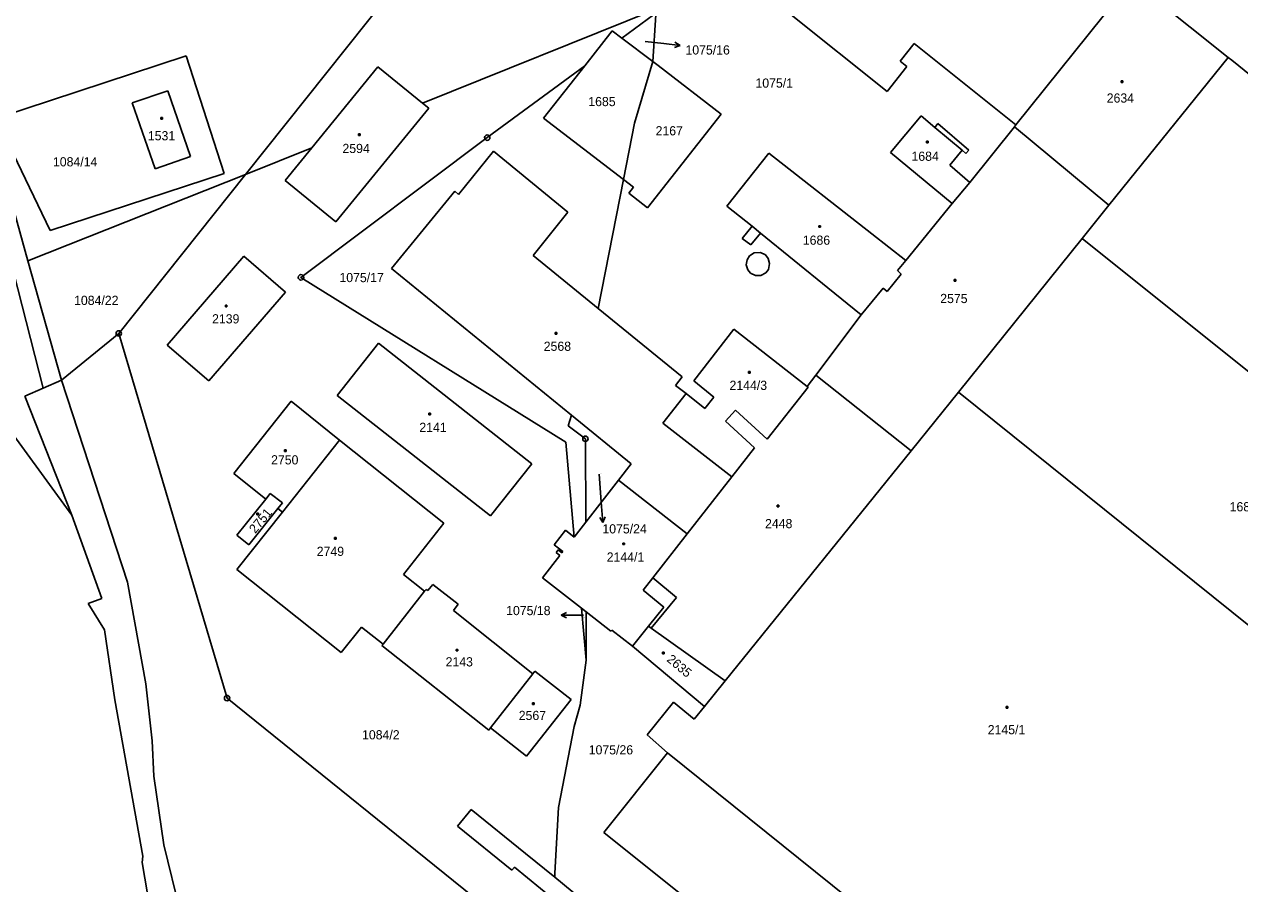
# Model space of a CAD drawing. Extents: x -795483 to -789093, y -1112258 to -1108741.
# Drawn here: x -792551 to -792326, y -1109624.3 to -1109465.3 of the extents above; entities that cross this region are included whole.
import ezdxf

# ---------------------------------------------------------------- set-up
doc = ezdxf.new("R2010")
doc.units = 0
for name, color, linetype in [('Komunikace', 7, 'Continuous'), ('Vrstva 1', 7, 'Continuous'), ('Vrstva 14', 7, 'Continuous'), ('Vrstva 15', 7, 'Continuous'), ('Vrstva 16', 7, 'Continuous'), ('Vrstva 2', 7, 'Continuous'), ('Vrstva 25', 7, 'Continuous'), ('Vrstva 28', 7, 'Continuous')]:
    doc.layers.add(name, color=color, linetype=linetype)

msp = doc.modelspace()

# ---------------------------------------------------------------- linework, layer by layer
at = {"layer": 'Komunikace'}
for p, q in [((-792436.11, -1109468.52), (-792432.61, -1109468.89)), ((-792444.58, -1109548.56), (-792444.15, -1109554.52)), ((-792447.49, -1109574.65), (-792448.67, -1109574.65))]:
    msp.add_line(p, q, dxfattribs=at)
at = {"layer": 'Vrstva 1'}
for p, q in [((-792428.41, -1109390.74), (-792510.08, -1109493.1)), ((-792346.01, -1109457.18), (-792328.15, -1109471.45)), ((-792348.5, -1109460.3), (-792367.44, -1109483.92)), ((-792434.04, -1109462.51), (-792477.32, -1109479.92)), ((-792434.56, -1109463.58), (-792440.38, -1109467.87)), ((-792434.65, -1109472.18), (-792434.11, -1109463.56)), ((-792391.29, -1109477.75), (-792409.35, -1109463.3)), ((-792447.29, -1109472.98), (-792442.2, -1109466.5)), ((-792442.2, -1109466.5), (-792440.38, -1109467.87)), ((-792440.38, -1109467.87), (-792434.65, -1109472.18)), ((-792388.87, -1109472.16), (-792386.27, -1109468.89)), ((-792386.27, -1109468.89), (-792367.44, -1109483.92)), ((-792556.26, -1109482.72), (-792521.08, -1109471.18)), ((-792521.08, -1109471.18), (-792514.02, -1109492.94)), ((-792328.15, -1109471.45), (-792350.22, -1109498.79)), ((-792327.49, -1109471.98), (-792328.15, -1109471.45)), ((-792485.61, -1109473.18), (-792497.83, -1109488.17)), ((-792477.32, -1109479.92), (-792485.61, -1109473.18)), ((-792465.33, -1109486.29), (-792447.29, -1109472.98)), ((-792447.29, -1109472.98), (-792454.93, -1109482.69)), ((-792438.04, -1109483.64), (-792434.65, -1109472.18)), ((-792433.67, -1109472.92), (-792434.65, -1109472.18)), ((-792433.67, -1109472.92), (-792422, -1109481.93)), ((-792387.62, -1109473.15), (-792391.29, -1109477.75)), ((-792388.87, -1109472.16), (-792387.62, -1109473.15)), ((-792321.58, -1109476.7), (-792327.49, -1109471.98)), ((-792531.05, -1109479.87), (-792524.48, -1109477.61)), ((-792524.48, -1109477.61), (-792520.29, -1109489.8)), ((-792526.84, -1109492.08), (-792531.05, -1109479.87)), ((-792476.16, -1109480.86), (-792477.32, -1109479.92)), ((-792493.34, -1109501.88), (-792476.16, -1109480.86)), ((-792454.93, -1109482.69), (-792440.09, -1109494.02)), ((-792422, -1109481.93), (-792435.68, -1109499.29)), ((-792390.68, -1109489.05), (-792385.01, -1109482.28)), ((-792385.01, -1109482.28), (-792382.46, -1109484.42)), ((-792546.24, -1109503.45), (-792556.26, -1109482.72)), ((-792438.04, -1109483.64), (-792440.09, -1109494.02)), ((-792382.46, -1109484.42), (-792381.93, -1109483.69)), ((-792381.93, -1109483.69), (-792376.18, -1109488.58)), ((-792367.72, -1109484.27), (-792376, -1109494.58)), ((-792367.72, -1109484.27), (-792367.44, -1109483.92)), ((-792350.22, -1109498.79), (-792367.72, -1109484.27)), ((-792499.82, -1109512.14), (-792465.33, -1109486.29)), ((-792556.05, -1109488.75), (-792550.37, -1109509.07)), ((-792497.83, -1109488.17), (-792510.08, -1109493.1)), ((-792497.83, -1109488.17), (-792502.75, -1109494.22)), ((-792470.66, -1109496.78), (-792464.15, -1109488.8)), ((-792464.15, -1109488.8), (-792450.38, -1109500.06)), ((-792420.97, -1109498.97), (-792413.18, -1109489.19)), ((-792413.18, -1109489.19), (-792394.1, -1109504.07)), ((-792379.27, -1109498.5), (-792390.68, -1109489.05)), ((-792377.42, -1109488.62), (-792379.69, -1109491.38)), ((-792376.7, -1109489.21), (-792377.42, -1109488.62)), ((-792376.18, -1109488.58), (-792376.7, -1109489.21)), ((-792520.29, -1109489.8), (-792526.84, -1109492.08)), ((-792379.69, -1109491.38), (-792376, -1109494.58)), ((-792510.08, -1109493.1), (-792550.37, -1109509.07)), ((-792514.02, -1109492.94), (-792546.24, -1109503.45)), ((-792533.56, -1109522.52), (-792510.08, -1109493.1)), ((-792547.57, -1109532.64), (-792557.26, -1109494.72)), ((-792502.75, -1109494.22), (-792493.34, -1109501.88)), ((-792471.35, -1109496.22), (-792483.07, -1109510.5)), ((-792470.66, -1109496.78), (-792471.35, -1109496.22)), ((-792440.09, -1109494.02), (-792444.81, -1109517.88)), ((-792438.23, -1109495.45), (-792440.09, -1109494.02)), ((-792439.11, -1109496.57), (-792438.23, -1109495.45)), ((-792376, -1109494.58), (-792379.27, -1109498.5)), ((-792435.68, -1109499.29), (-792439.11, -1109496.57)), ((-792450.38, -1109500.06), (-792456.84, -1109508.08)), ((-792416.3, -1109502.69), (-792420.97, -1109498.97)), ((-792387.85, -1109509.02), (-792379.27, -1109498.5)), ((-792350.22, -1109498.79), (-792355.19, -1109504.95)), ((-792418.13, -1109504.98), (-792416.3, -1109502.69)), ((-792416.5, -1109506.15), (-792418.13, -1109504.98)), ((-792414.74, -1109503.94), (-792416.5, -1109506.15)), ((-792402.29, -1109514.07), (-792414.74, -1109503.94)), ((-792394.1, -1109504.07), (-792387.85, -1109509.02)), ((-792378.05, -1109533.41), (-792355.19, -1109504.95)), ((-792355.19, -1109504.95), (-792279.6, -1109565.4)), ((-792550.37, -1109509.07), (-792544.19, -1109531.17)), ((-792524.61, -1109524.67), (-792510.37, -1109508.2)), ((-792510.37, -1109508.2), (-792502.71, -1109514.88)), ((-792444.81, -1109517.88), (-792456.84, -1109508.08)), ((-792389.39, -1109510.9), (-792387.85, -1109509.02)), ((-792483.07, -1109510.5), (-792449.74, -1109537.67)), ((-792391.28, -1109514.76), (-792388.66, -1109511.56)), ((-792388.66, -1109511.56), (-792389.39, -1109510.9)), ((-792450.81, -1109542.66), (-792499.82, -1109512.14)), ((-792396.08, -1109519.06), (-792402.29, -1109514.07)), ((-792392.04, -1109514.14), (-792396.08, -1109519.06)), ((-792392.04, -1109514.14), (-792391.28, -1109514.76)), ((-792502.71, -1109514.88), (-792516.87, -1109531.27)), ((-792444.81, -1109517.88), (-792429.24, -1109530.58)), ((-792396.08, -1109519.06), (-792404.48, -1109530.25)), ((-792533.56, -1109522.52), (-792544.19, -1109531.17)), ((-792533.56, -1109522.52), (-792513.51, -1109590)), ((-792427.11, -1109531.31), (-792419.67, -1109521.71)), ((-792419.67, -1109521.71), (-792406.11, -1109532.32)), ((-792516.87, -1109531.27), (-792524.61, -1109524.67)), ((-792493.14, -1109534), (-792485.45, -1109524.31)), ((-792485.45, -1109524.31), (-792457.08, -1109546.63)), ((-792544.19, -1109531.17), (-792547.57, -1109532.64)), ((-792531.93, -1109568.54), (-792544.19, -1109531.17)), ((-792429.24, -1109530.58), (-792430.45, -1109532.16)), ((-792430.45, -1109532.16), (-792428.52, -1109533.65)), ((-792423.38, -1109534.32), (-792427.11, -1109531.31)), ((-792406.11, -1109532.32), (-792404.48, -1109530.25)), ((-792386.81, -1109544.24), (-792404.48, -1109530.25)), ((-792542.26, -1109556.12), (-792559.19, -1109532.95)), ((-792547.57, -1109532.64), (-792550.92, -1109534.1)), ((-792550.92, -1109534.1), (-792542.26, -1109556.12)), ((-792464.72, -1109556.27), (-792493.14, -1109534)), ((-792432.8, -1109539.13), (-792428.52, -1109533.65)), ((-792428.52, -1109533.65), (-792425.07, -1109536.43)), ((-792425.07, -1109536.43), (-792423.38, -1109534.32)), ((-792413.5, -1109542.08), (-792405.91, -1109532.48)), ((-792405.91, -1109532.48), (-792406.11, -1109532.32)), ((-792378.05, -1109533.41), (-792386.81, -1109544.24)), ((-792295.37, -1109599.83), (-792378.05, -1109533.41)), ((-792512.28, -1109548.43), (-792501.63, -1109535.06)), ((-792501.63, -1109535.06), (-792492.66, -1109542.3)), ((-792421.21, -1109538.73), (-792419.34, -1109536.69)), ((-792419.34, -1109536.69), (-792413.5, -1109542.08)), ((-792449.74, -1109537.67), (-792450.34, -1109539.61)), ((-792449.74, -1109537.67), (-792438.66, -1109546.64)), ((-792415.85, -1109543.68), (-792421.21, -1109538.73)), ((-792450.34, -1109539.61), (-792447.16, -1109542.01)), ((-792432.8, -1109539.13), (-792420.07, -1109549.08)), ((-792492.66, -1109542.3), (-792503.27, -1109555.62)), ((-792473.37, -1109557.66), (-792492.66, -1109542.3)), ((-792450.81, -1109542.66), (-792449.24, -1109560.19)), ((-792447.16, -1109542.01), (-792447.1, -1109557.44)), ((-792386.81, -1109544.24), (-792421.27, -1109586.82)), ((-792420.07, -1109549.08), (-792415.85, -1109543.68)), ((-792457.08, -1109546.63), (-792464.72, -1109556.27)), ((-792441.02, -1109549.65), (-792438.66, -1109546.64)), ((-792506.34, -1109553.17), (-792512.28, -1109548.43)), ((-792441.02, -1109549.65), (-792447.1, -1109557.44)), ((-792428.3, -1109559.6), (-792441.02, -1109549.65)), ((-792420.07, -1109549.08), (-792428.3, -1109559.6)), ((-792506.34, -1109553.17), (-792505.5, -1109552.11)), ((-792505.5, -1109552.11), (-792503.26, -1109553.87)), ((-792511.67, -1109559.83), (-792506.34, -1109553.17)), ((-792503.26, -1109553.87), (-792504.12, -1109554.94)), ((-792542.26, -1109556.12), (-792536.68, -1109571.58)), ((-792511.7, -1109566.21), (-792503.27, -1109555.62)), ((-792504.12, -1109554.94), (-792509.46, -1109561.62)), ((-792503.27, -1109555.62), (-792504.12, -1109554.94)), ((-792480.84, -1109567.13), (-792473.37, -1109557.66)), ((-792450.82, -1109558.95), (-792452.93, -1109561.66)), ((-792449.24, -1109560.19), (-792450.82, -1109558.95)), ((-792447.1, -1109557.44), (-792449.24, -1109560.19)), ((-792509.46, -1109561.62), (-792511.67, -1109559.83)), ((-792434.67, -1109567.75), (-792428.3, -1109559.6)), ((-792451.9, -1109563.61), (-792455.12, -1109567.72)), ((-792452.93, -1109561.66), (-792451.35, -1109562.9)), ((-792452.17, -1109562.57), (-792452.57, -1109563.06)), ((-792452.57, -1109563.06), (-792451.9, -1109563.61)), ((-792451.5, -1109563.09), (-792452.17, -1109562.57)), ((-792451.35, -1109562.9), (-792451.5, -1109563.09)), ((-792492.39, -1109581.57), (-792511.7, -1109566.21)), ((-792476.92, -1109570.21), (-792480.84, -1109567.13)), ((-792455.12, -1109567.72), (-792447.9, -1109573.36)), ((-792436.43, -1109570), (-792434.67, -1109567.75)), ((-792528.55, -1109587.33), (-792531.93, -1109568.54)), ((-792476.92, -1109570.21), (-792484.62, -1109580.03)), ((-792476.67, -1109569.9), (-792476.92, -1109570.21)), ((-792476.32, -1109570.12), (-792476.67, -1109569.9)), ((-792475.4, -1109568.95), (-792476.32, -1109570.12)), ((-792470.69, -1109572.64), (-792475.4, -1109568.95)), ((-792432.66, -1109573.16), (-792436.43, -1109570)), ((-792536.68, -1109571.58), (-792539.25, -1109572.49)), ((-792539.25, -1109572.49), (-792536.2, -1109577.37)), ((-792471.6, -1109573.82), (-792470.69, -1109572.64)), ((-792456.89, -1109585.5), (-792471.6, -1109573.82)), ((-792447.9, -1109573.36), (-792447.03, -1109574.04)), ((-792447.9, -1109573.36), (-792446.99, -1109582.98)), ((-792446.99, -1109582.98), (-792447.03, -1109574.04)), ((-792447.03, -1109574.04), (-792442.43, -1109577.63)), ((-792432.66, -1109573.16), (-792435.47, -1109576.71)), ((-792488.62, -1109576.89), (-792492.39, -1109581.57)), ((-792484.62, -1109580.03), (-792488.62, -1109576.89)), ((-792438.41, -1109580.42), (-792435.47, -1109576.71)), ((-792434.98, -1109577.05), (-792435.47, -1109576.71)), ((-792421.27, -1109586.82), (-792434.98, -1109577.05)), ((-792536.2, -1109577.37), (-792534.29, -1109590.34)), ((-792442.43, -1109577.63), (-792442.24, -1109577.4)), ((-792442.24, -1109577.4), (-792438.41, -1109580.42)), ((-792484.62, -1109580.03), (-792484.82, -1109580.29)), ((-792484.82, -1109580.29), (-792465.04, -1109595.91)), ((-792425.08, -1109591.53), (-792438.41, -1109580.42)), ((-792448.11, -1109591.3), (-792446.99, -1109582.98)), ((-792464.74, -1109595.53), (-792456.89, -1109585.5)), ((-792456.53, -1109585.04), (-792456.89, -1109585.5)), ((-792449.81, -1109590.27), (-792456.53, -1109585.04)), ((-792527.38, -1109597.88), (-792528.55, -1109587.33)), ((-792421.27, -1109586.82), (-792425.08, -1109591.53)), ((-792534.29, -1109590.34), (-792529.08, -1109619.26)), ((-792513.51, -1109590), (-792452, -1109639.59)), ((-792458.06, -1109600.74), (-792449.81, -1109590.27)), ((-792449.25, -1109595.24), (-792448.11, -1109591.3)), ((-792430.85, -1109590.74), (-792435.75, -1109596.8)), ((-792427, -1109593.9), (-792430.85, -1109590.74)), ((-792425.08, -1109591.53), (-792427, -1109593.9)), ((-792465.04, -1109595.91), (-792464.74, -1109595.53)), ((-792464.74, -1109595.53), (-792458.06, -1109600.74)), ((-792452.13, -1109610.23), (-792449.25, -1109595.24)), ((-792435.75, -1109596.8), (-792431.96, -1109600.14)), ((-792527.06, -1109604.47), (-792527.38, -1109597.88)), ((-792431.96, -1109600.14), (-792443.73, -1109614.85)), ((-792355.96, -1109661.07), (-792431.96, -1109600.14)), ((-792525.2, -1109617.17), (-792527.06, -1109604.47)), ((-792470.83, -1109613.67), (-792468.33, -1109610.59)), ((-792468.33, -1109610.59), (-792458.23, -1109618.75)), ((-792452.13, -1109610.23), (-792452.8, -1109622.38)), ((-792460.78, -1109621.87), (-792470.83, -1109613.67)), ((-792443.73, -1109614.85), (-792414.46, -1109638.3)), ((-792519.4, -1109641.05), (-792525.2, -1109617.17)), ((-792529.08, -1109619.26), (-792529.23, -1109620.4)), ((-792458.23, -1109618.75), (-792452.83, -1109623.16)), ((-792529.23, -1109620.4), (-792526.52, -1109636.29)), ((-792460.3, -1109621.29), (-792460.78, -1109621.87)), ((-792453.05, -1109627.18), (-792460.3, -1109621.29)), ((-792452.83, -1109623.16), (-792452.8, -1109622.38)), ((-792452.83, -1109623.16), (-792446, -1109628.74))]:
    msp.add_line(p, q, dxfattribs=at)
at = {"layer": 'Vrstva 16'}
for p, q in [((-792432.61, -1109468.89), (-792429.63, -1109469.21)), ((-792429.63, -1109469.21), (-792430.67, -1109469.6)), ((-792429.63, -1109469.21), (-792430.57, -1109468.6)), ((-792444.15, -1109554.52), (-792443.94, -1109557.51)), ((-792443.94, -1109557.51), (-792444.51, -1109556.55)), ((-792443.94, -1109557.51), (-792443.51, -1109556.48)), ((-792451.67, -1109574.65), (-792450.67, -1109574.15)), ((-792448.67, -1109574.65), (-792451.67, -1109574.65)), ((-792451.67, -1109574.65), (-792450.67, -1109575.15))]:
    msp.add_line(p, q, dxfattribs=at)
at = {"layer": 'Vrstva 2'}
for p, q in [((-792382.46, -1109484.42), (-792377.42, -1109488.62)), ((-792414.74, -1109503.94), (-792416.3, -1109502.69)), ((-792417.37, -1109509.83), (-792417.21, -1109508.87)), ((-792417.21, -1109508.87), (-792416.75, -1109508.17)), ((-792416.75, -1109508.17), (-792415.89, -1109507.63)), ((-792415.89, -1109507.63), (-792414.76, -1109507.57)), ((-792414.76, -1109507.57), (-792413.83, -1109508)), ((-792413.83, -1109508), (-792413.32, -1109508.63)), ((-792413.32, -1109508.63), (-792413.04, -1109509.58)), ((-792413.04, -1109509.58), (-792413.24, -1109510.66)), ((-792417.11, -1109510.76), (-792417.37, -1109509.83)), ((-792416.57, -1109511.39), (-792417.11, -1109510.76)), ((-792415.64, -1109511.83), (-792416.57, -1109511.39)), ((-792414.66, -1109511.81), (-792415.64, -1109511.83)), ((-792413.75, -1109511.32), (-792414.66, -1109511.81)), ((-792413.24, -1109510.66), (-792413.75, -1109511.32)), ((-792430.28, -1109571.41), (-792434.67, -1109567.75)), ((-792434.98, -1109577.05), (-792430.28, -1109571.41))]:
    msp.add_line(p, q, dxfattribs=at)
at = {"layer": 'Vrstva 25'}
for p, q in [((-792347.97, -1109475.8), (-792347.67, -1109475.8)), ((-792347.97, -1109476.1), (-792347.97, -1109475.8)), ((-792347.67, -1109475.8), (-792347.67, -1109476.1)), ((-792347.67, -1109476.1), (-792347.97, -1109476.1)), ((-792525.76, -1109482.54), (-792525.46, -1109482.54)), ((-792525.76, -1109482.84), (-792525.76, -1109482.54)), ((-792525.46, -1109482.54), (-792525.46, -1109482.84)), ((-792525.46, -1109482.84), (-792525.76, -1109482.84)), ((-792489.14, -1109485.58), (-792488.84, -1109485.58)), ((-792489.14, -1109485.88), (-792489.14, -1109485.58)), ((-792488.84, -1109485.88), (-792489.14, -1109485.88)), ((-792488.84, -1109485.58), (-792488.84, -1109485.88)), ((-792384, -1109486.97), (-792383.7, -1109486.97)), ((-792384, -1109487.27), (-792384, -1109486.97)), ((-792383.7, -1109486.97), (-792383.7, -1109487.27)), ((-792383.7, -1109487.27), (-792384, -1109487.27)), ((-792403.91, -1109502.58), (-792403.61, -1109502.58)), ((-792403.91, -1109502.88), (-792403.91, -1109502.58)), ((-792403.61, -1109502.88), (-792403.91, -1109502.88)), ((-792403.61, -1109502.58), (-792403.61, -1109502.88)), ((-792378.89, -1109512.54), (-792378.59, -1109512.54)), ((-792378.89, -1109512.84), (-792378.89, -1109512.54)), ((-792378.59, -1109512.84), (-792378.89, -1109512.84)), ((-792378.59, -1109512.54), (-792378.59, -1109512.84)), ((-792513.82, -1109517.29), (-792513.52, -1109517.29)), ((-792513.82, -1109517.59), (-792513.82, -1109517.29)), ((-792513.52, -1109517.59), (-792513.82, -1109517.59)), ((-792513.52, -1109517.29), (-792513.52, -1109517.59)), ((-792452.74, -1109522.36), (-792452.44, -1109522.36)), ((-792452.74, -1109522.66), (-792452.74, -1109522.36)), ((-792452.44, -1109522.66), (-792452.74, -1109522.66)), ((-792452.44, -1109522.36), (-792452.44, -1109522.66)), ((-792416.97, -1109529.59), (-792416.67, -1109529.59)), ((-792416.97, -1109529.89), (-792416.97, -1109529.59)), ((-792416.67, -1109529.89), (-792416.97, -1109529.89)), ((-792416.67, -1109529.59), (-792416.67, -1109529.89)), ((-792476.16, -1109537.3), (-792475.86, -1109537.3)), ((-792476.16, -1109537.6), (-792476.16, -1109537.3)), ((-792475.86, -1109537.6), (-792476.16, -1109537.6)), ((-792475.86, -1109537.3), (-792475.86, -1109537.6)), ((-792502.89, -1109544.08), (-792502.59, -1109544.08)), ((-792502.89, -1109544.38), (-792502.89, -1109544.08)), ((-792502.59, -1109544.38), (-792502.89, -1109544.38)), ((-792502.59, -1109544.08), (-792502.59, -1109544.38)), ((-792411.67, -1109554.32), (-792411.37, -1109554.32)), ((-792411.67, -1109554.62), (-792411.67, -1109554.32)), ((-792411.37, -1109554.62), (-792411.67, -1109554.62)), ((-792411.37, -1109554.32), (-792411.37, -1109554.62)), ((-792508.01, -1109555.76), (-792507.71, -1109555.76)), ((-792508.01, -1109556.06), (-792508.01, -1109555.76)), ((-792507.71, -1109556.06), (-792508.01, -1109556.06)), ((-792507.71, -1109555.76), (-792507.71, -1109556.06)), ((-792493.59, -1109560.28), (-792493.29, -1109560.28)), ((-792493.59, -1109560.58), (-792493.59, -1109560.28)), ((-792493.29, -1109560.58), (-792493.59, -1109560.58)), ((-792493.29, -1109560.28), (-792493.29, -1109560.58)), ((-792440.24, -1109561.3), (-792439.94, -1109561.3)), ((-792440.24, -1109561.6), (-792440.24, -1109561.3)), ((-792439.94, -1109561.3), (-792439.94, -1109561.6)), ((-792439.94, -1109561.6), (-792440.24, -1109561.6)), ((-792471.09, -1109580.98), (-792470.79, -1109580.98)), ((-792471.09, -1109581.28), (-792471.09, -1109580.98)), ((-792470.79, -1109581.28), (-792471.09, -1109581.28)), ((-792470.79, -1109580.98), (-792470.79, -1109581.28)), ((-792432.9, -1109581.52), (-792432.6, -1109581.52)), ((-792432.9, -1109581.82), (-792432.9, -1109581.52)), ((-792432.6, -1109581.52), (-792432.6, -1109581.82)), ((-792432.6, -1109581.82), (-792432.9, -1109581.82)), ((-792456.94, -1109590.9), (-792456.64, -1109590.9)), ((-792456.94, -1109591.2), (-792456.94, -1109590.9)), ((-792456.64, -1109591.2), (-792456.94, -1109591.2)), ((-792456.64, -1109590.9), (-792456.64, -1109591.2)), ((-792369.25, -1109591.58), (-792368.95, -1109591.58)), ((-792369.25, -1109591.88), (-792369.25, -1109591.58)), ((-792368.95, -1109591.88), (-792369.25, -1109591.88)), ((-792368.95, -1109591.58), (-792368.95, -1109591.88))]:
    msp.add_line(p, q, dxfattribs=at)
at = {"layer": 'Vrstva 28'}
for centre, radius in [((-792465.33, -1109486.29), 0.5), ((-792465.33, -1109486.29), 0.01), ((-792499.82, -1109512.14), 0.5), ((-792499.82, -1109512.14), 0.01), ((-792533.56, -1109522.52), 0.5), ((-792533.56, -1109522.52), 0.01), ((-792447.16, -1109542.01), 0.5), ((-792447.16, -1109542.01), 0.01), ((-792513.51, -1109590), 0.5), ((-792513.51, -1109590), 0.01)]:
    msp.add_circle(centre, radius, dxfattribs=at)

# ---------------------------------------------------------------- texts
at = {"layer": 'Vrstva 14'}
for s, height, p in [('1075/16', 0.1, (-792436.11, -1109468.52)), ('1075/1', 1.7, (-792415.67, -1109477.04)), ('1084/14', 1.7, (-792545.74, -1109491.61)), ('1075/17', 1.7, (-792492.7, -1109513.03)), ('1084/22', 1.7, (-792541.83, -1109517.25)), ('1075/24', 0.1, (-792444.58, -1109548.56)), ('1084/2', 1.7, (-792488.51, -1109597.64)), ('1075/26', 1.7, (-792446.54, -1109600.42))]:
    msp.add_text(s, height=height, dxfattribs=at).set_placement(p)
msp.add_text('1075/18', height=0.1, rotation=275.7105, dxfattribs=at).set_placement((-792447.49, -1109574.65))
at = {"layer": 'Vrstva 15'}
for s, p in [('2634', (-792350.63, -1109479.81)), ('1685', (-792446.62, -1109480.46)), ('2167', (-792434.16, -1109485.87)), ('1531', (-792528.17, -1109486.79)), ('2594', (-792492.14, -1109489.14)), ('1684', (-792386.78, -1109490.58)), ('1686', (-792406.9, -1109506.11)), ('2575', (-792381.46, -1109516.9)), ('2139', (-792516.28, -1109520.67)), ('2568', (-792454.87, -1109525.74)), ('2144/3', (-792420.47, -1109532.97)), ('2141', (-792477.91, -1109540.75)), ('2750', (-792505.35, -1109546.76)), ('1689', (-792327.87, -1109555.44)), ('2448', (-792413.89, -1109558.56)), ('2749', (-792496.9, -1109563.69)), ('2144/1', (-792443.21, -1109564.75)), ('2143', (-792473.04, -1109584.14)), ('2567', (-792459.5, -1109594.06)), ('2145/1', (-792372.66, -1109596.69))]:
    msp.add_text(s, height=1.7, dxfattribs=at).set_placement(p)
for s, rotation, p in [('2751', 50.2024, (-792508.28, -1109559.65)), ('2635', 319.797, (-792432.23, -1109583.05))]:
    msp.add_text(s, height=1.7, rotation=rotation, dxfattribs=at).set_placement(p)
at = {"layer": 'Vrstva 16'}
for s, p in [('1075/16', (-792428.63, -1109470.91)), ('1075/24', (-792444.01, -1109559.53)), ('1075/18', (-792461.83, -1109574.65))]:
    msp.add_text(s, height=1.7, dxfattribs=at).set_placement(p)

doc.saveas('drawing.dxf')
